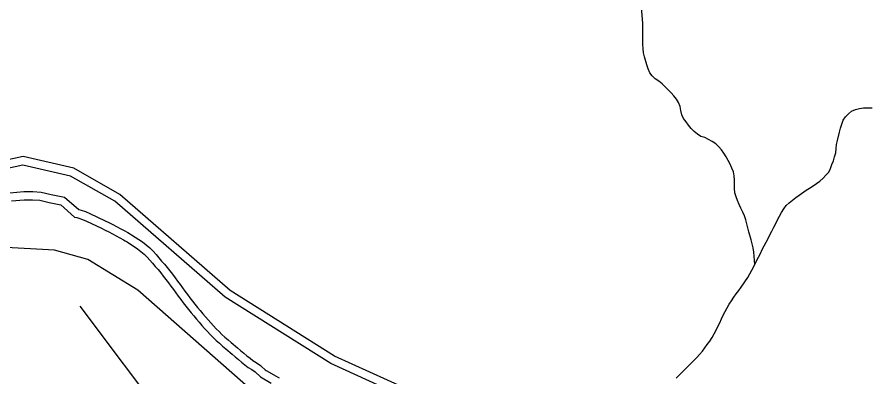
# Model space of a CAD drawing. Extents: x 1268485 to 1426702, y 514839 to 616766.
# Drawn here: x 1374245 to 1377588, y 565506 to 566922 of the extents above; entities that cross this region are included whole.
import ezdxf

# ---------------------------------------------------------------- set-up
doc = ezdxf.new("R2010")
doc.units = 0
for name, color, linetype in [('Old_Level_35', 7, 'Continuous'), ('Old_Level_48', 7, 'Continuous'), ('Old_Level_49', 7, 'Continuous'), ('Old_Level_60', 7, 'Continuous'), ('Old_Level_61', 7, 'Continuous'), ('Old_Level_62', 7, 'Continuous')]:
    doc.layers.add(name, color=color, linetype=linetype)

msp = doc.modelspace()

# ---------------------------------------------------------------- linework, layer by layer
at = {"layer": 'Old_Level_35'}
msp.add_lwpolyline([(1374492.002, 565784.887), (1374835.772, 565325.929), (1374845.717, 565317.06), (1374856.38, 565309.166), (1374867.76, 565302.297), (1374879.756, 565296.504), (1374892.161, 565291.787), (1374900.773, 565288.763), (1375070.967, 565231.707), (1375286.169, 565159.683)], dxfattribs=at)
at = {"layer": 'Old_Level_48'}
msp.add_lwpolyline([(1375743.874, 562885.167), (1375884.063, 563257.38), (1375926.729, 563806.549), (1376146.157, 564599.792), (1376237.584, 564700.473), (1376466.884, 564836.597), (1376275.402, 564935.355), (1375737.174, 565122.824), (1375164.443, 565455.918), (1374719.37, 565847.595), (1374522.709, 565968.112), (1374391.602, 566004.936), (1374177.692, 566016.653)], dxfattribs=at)
at = {"layer": 'Old_Level_49'}
msp.add_lwpolyline([(1375743.874, 562885.167), (1375884.063, 563257.38), (1375926.729, 563806.549), (1376146.157, 564599.792), (1376237.584, 564700.473), (1376466.884, 564836.597), (1376275.402, 564935.355), (1375737.174, 565122.824), (1375164.443, 565455.918), (1374719.37, 565847.595), (1374522.709, 565968.112), (1374391.602, 566004.936), (1374177.692, 566016.653)], dxfattribs=at)
at = {"layer": 'Old_Level_60'}
for points in [[(1378074.775, 564243.203), (1377570.757, 564476.552), (1377084.681, 564762.035), (1376443.688, 565218.123), (1375839.707, 565430.505), (1375492.759, 565588.498), (1375081.732, 565846.248), (1374648.495, 566224.227), (1374467.537, 566327.213), (1374268.588, 566372.712), (1374058.271, 566327.213)], [(1374223.582, 566198.742), (1374273.603, 566203.291), (1374305.435, 566203.291), (1374334.993, 566201.017), (1374371.372, 566191.917), (1374416.846, 566182.817), (1374471.292, 566135.423), (1374479.802, 566133.116)], [(1374479.802, 566133.116), (1374487.183, 566131.117), (1374502.767, 566126.042), (1374517.736, 566119.583), (1374576.586, 566091.183), (1374591.35, 566083.955), (1374605.909, 566076.471), (1374620.467, 566068.832), (1374635.026, 566061.143), (1374649.482, 566053.3), (1374663.836, 566045.405), (1374670.09, 566041.868)], [(1374670.09, 566041.868), (1374678.087, 566037.357), (1374718.79, 566010.444), (1374731.811, 566000.397), (1374744.216, 565989.682), (1374755.802, 565978.097), (1374766.772, 565965.845), (1374777.537, 565953.44), (1374788.2, 565941.034), (1374798.863, 565928.474), (1374809.32, 565915.863), (1374819.675, 565903.099), (1374829.825, 565890.181), (1374839.668, 565877.109), (1374849.408, 565863.883), (1374859.045, 565850.606), (1374868.683, 565837.328), (1374878.32, 565824.052), (1374888.06, 565810.826), (1374897.903, 565797.703), (1374907.95, 565784.733), (1374918.203, 565771.917), (1374928.558, 565759.153), (1374938.913, 565746.44), (1374949.473, 565733.829), (1374960.034, 565721.321), (1374970.901, 565708.915), (1374981.769, 565696.663), (1374992.842, 565684.565), (1375004.12, 565672.723), (1375015.808, 565661.189), (1375027.701, 565649.911), (1375039.901, 565638.89), (1375052.204, 565628.022), (1375064.61, 565617.308), (1375089.524, 565595.829), (1375101.93, 565585.114), (1375114.54, 565574.554), (1375127.254, 565564.148), (1375140.069, 565553.946), (1375153.09, 565544.053), (1375167.034, 565535.287), (1375180.567, 565526.059), (1375200.867, 565506.734)], [(1375200.867, 565506.734), (1375243.826, 565482.588)]]:
    msp.add_lwpolyline(points, dxfattribs=at)
at = {"layer": 'Old_Level_61'}
for points in [[(1378064.84, 564211.648), (1377555.521, 564447.452), (1377066.829, 564734.471), (1376428.439, 565188.708), (1375827.442, 565400.04), (1375477.177, 565559.544), (1375062.112, 565819.827), (1374629.407, 566197.342), (1374455.51, 566296.308), (1374268.39, 566339.102), (1374074.139, 566297.078)], [(1374216.816, 566231.07), (1374272.114, 566236.1), (1374306.696, 566236.1), (1374340.269, 566233.516), (1374378.576, 566223.934), (1374431.821, 566213.279), (1374487.15, 566165.117), (1374488.387, 566164.781)], [(1374488.377, 566164.784), (1374496.557, 566162.569), (1374514.372, 566156.767), (1374531.371, 566149.432), (1374590.928, 566120.691), (1374606.064, 566113.281), (1374621.031, 566105.587), (1374635.75, 566097.864), (1374650.51, 566090.067), (1374665.21, 566082.093), (1374679.818, 566074.059), (1374686.242, 566070.424)], [(1374686.209, 566070.443), (1374695.215, 566065.363), (1374737.884, 566037.15), (1374752.57, 566025.818), (1374766.568, 566013.728), (1374779.64, 566000.657), (1374791.384, 565987.541), (1374802.367, 565974.884), (1374813.146, 565962.343), (1374823.996, 565949.562), (1374834.688, 565936.67), (1374845.315, 565923.57), (1374855.832, 565910.185), (1374865.983, 565896.703), (1374875.892, 565883.247), (1374885.596, 565869.878), (1374895.234, 565856.601), (1374904.805, 565843.416), (1374914.393, 565830.396), (1374923.996, 565817.593), (1374933.729, 565805.028), (1374943.752, 565792.5), (1374954.016, 565779.847), (1374964.21, 565767.332), (1374974.585, 565754.943), (1374984.909, 565742.714), (1374995.512, 565730.61), (1375006.143, 565718.625), (1375016.824, 565706.956), (1375027.527, 565695.718), (1375038.62, 565684.771), (1375049.987, 565673.991), (1375061.758, 565663.358), (1375073.787, 565652.732), (1375086.044, 565642.147), (1375110.958, 565620.668), (1375123.185, 565610.108), (1375135.463, 565599.826), (1375147.861, 565589.678), (1375160.213, 565579.845), (1375171.782, 565571.055), (1375185.012, 565562.737), (1375201.255, 565551.662), (1375223.489, 565530.496)], [(1375216.942, 565535.334), (1375259.969, 565511.15), (1375274.365, 565502.968)]]:
    msp.add_lwpolyline(points, dxfattribs=at)
at = {"layer": 'Old_Level_62'}
msp.add_line((1374525.631, 566264.196), (1374525.631, 566264.196), dxfattribs=at)
for points in [[(1377143.121, 565948.621), (1377142.3, 565965.076), (1377141.48, 565981.48), (1377139.532, 565997.731), (1377136.559, 566013.827), (1377132.97, 566029.872), (1377128.869, 566045.816), (1377120.462, 566076.932), (1377107.544, 566124.248), (1377102.623, 566139.627), (1377096.061, 566154.698), (1377089.089, 566169.718), (1377082.22, 566184.789), (1377075.761, 566199.912), (1377070.122, 566215.239), (1377065.508, 566230.823), (1377063.355, 566246.972), (1377063.15, 566263.632), (1377063.355, 566280.343), (1377062.433, 566296.748), (1377059.049, 566312.486), (1377053.513, 566327.762), (1377046.541, 566342.679), (1377038.749, 566357.341), (1377030.444, 566371.746), (1377022.14, 566385.894), (1377012.605, 566399.223), (1377001.635, 566411.577), (1376989.742, 566422.906), (1376976.208, 566432.082), (1376961.957, 566440.438), (1376947.398, 566447.923), (1376931.609, 566452.331), (1376917.973, 566461.456), (1376905.363, 566472.016), (1376893.88, 566483.755), (1376883.217, 566496.315), (1376873.067, 566509.284), (1376863.532, 566522.767), (1376857.175, 566537.736), (1376853.382, 566553.935), (1376849.896, 566570.236), (1376844.052, 566585.308), (1376835.132, 566598.789), (1376825.085, 566611.657), (1376814.217, 566624.062), (1376802.734, 566636.109), (1376791.046, 566647.899), (1376779.256, 566659.331), (1376766.03, 566669.481), (1376752.496, 566679.375), (1376740.296, 566690.089), (1376730.658, 566702.802), (1376723.789, 566717.464), (1376718.663, 566733.304), (1376709.64, 566765.343), (1376706.257, 566781.44), (1376704.617, 566797.792), (1376704.002, 566814.146), (1376703.899, 566830.601), (1376703.899, 566847.057), (1376704.002, 566863.512), (1376704.104, 566879.916), (1376703.899, 566896.269), (1376697.747, 566961.014)], [(1377143.121, 565948.621), (1377150.605, 565963.23), (1377158.089, 565977.841), (1377165.471, 565992.502), (1377172.853, 566007.163), (1377180.338, 566021.773), (1377187.719, 566036.434), (1377195.204, 566051.095), (1377202.586, 566065.706), (1377210.173, 566080.264), (1377217.657, 566094.823), (1377225.346, 566109.382), (1377233.036, 566123.838), (1377240.725, 566138.294), (1377248.722, 566152.699), (1377257.335, 566166.899), (1377267.075, 566180.125), (1377278.455, 566191.658), (1377290.963, 566202.219), (1377304.086, 566212.113), (1377317.62, 566221.596), (1377344.687, 566240.358), (1377358.63, 566249.125), (1377372.574, 566257.737), (1377386.312, 566266.759), (1377399.231, 566276.807), (1377411.329, 566287.828), (1377423.017, 566299.516), (1377433.987, 566311.716), (1377440.754, 566326.275), (1377446.598, 566341.244), (1377452.442, 566356.52), (1377457.055, 566372.309), (1377461.054, 566388.253), (1377462.592, 566404.452), (1377464.745, 566420.651), (1377468.436, 566436.696), (1377476.535, 566468.53), (1377480.636, 566484.473), (1377485.147, 566500.262), (1377490.376, 566515.692), (1377499.911, 566529.174), (1377510.984, 566541.632), (1377523.492, 566551.987), (1377538.461, 566558.548), (1377554.66, 566562.547), (1377570.962, 566564.085), (1377587.366, 566564.853), (1377603.873, 566565.213)], [(1376834.21, 565502.171), (1376846, 565513.654), (1376857.688, 565525.137), (1376869.376, 565536.62), (1376881.064, 565548.205), (1376892.649, 565559.79), (1376904.235, 565571.478), (1376915.513, 565583.321), (1376926.688, 565595.316), (1376937.351, 565607.875), (1376947.091, 565621.05), (1376956.728, 565634.327), (1376966.366, 565647.707), (1376975.49, 565661.291), (1376984, 565675.337), (1376991.587, 565689.845), (1376998.559, 565704.711), (1377005.326, 565719.68), (1377011.99, 565734.7), (1377019.064, 565749.515), (1377026.651, 565764.022), (1377034.751, 565778.273), (1377043.26, 565792.371), (1377052.077, 565806.212), (1377061.1, 565819.899), (1377070.635, 565833.279), (1377080.375, 565846.505), (1377089.807, 565859.884), (1377115.644, 565897.614), (1377123.538, 565911.455), (1377131.228, 565926.065), (1377143.121, 565948.621)]]:
    msp.add_lwpolyline(points, dxfattribs=at)

doc.saveas('drawing.dxf')
